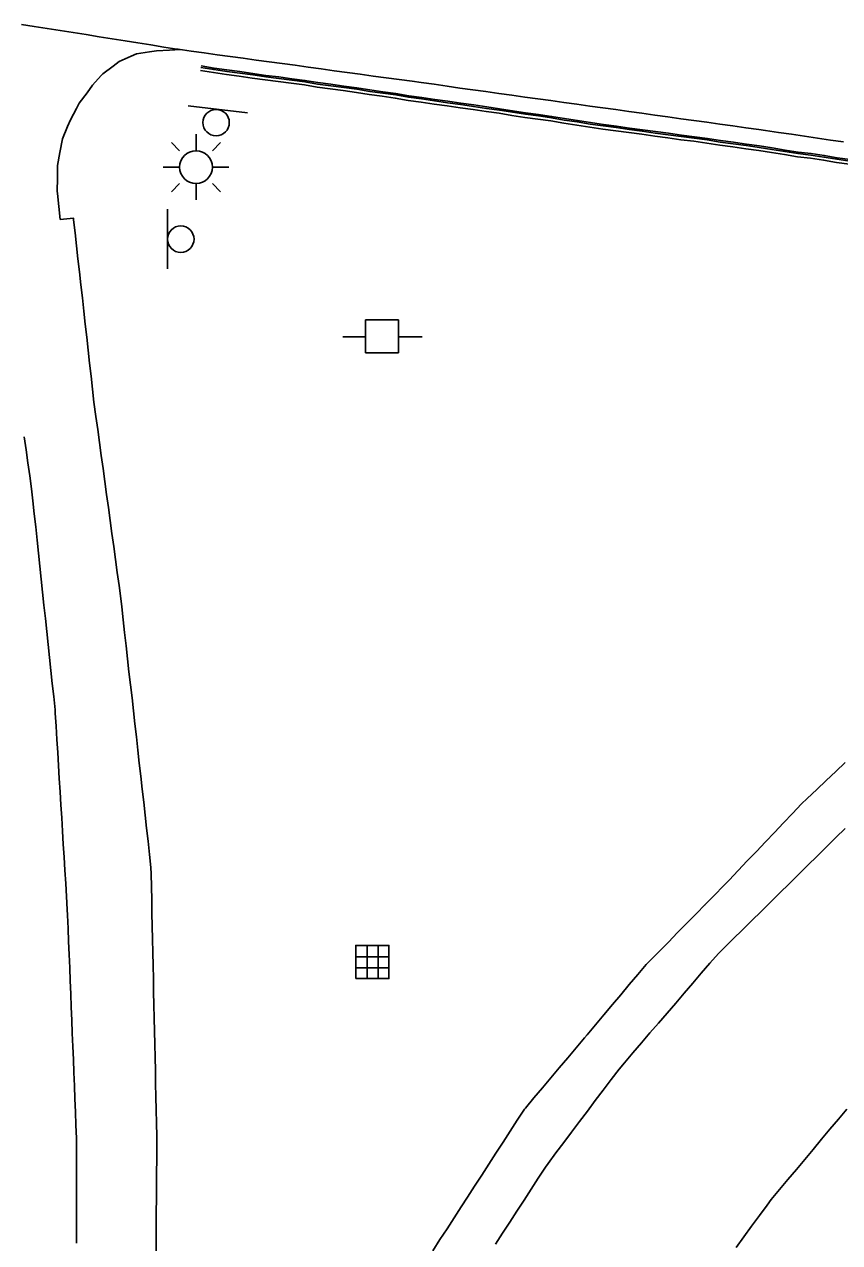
# Model space of a CAD drawing. Extents: x 1901471 to 1963503, y 756461 to 799997.
# Drawn here: x 1941476.1 to 1941538.2, y 780248.8 to 780341.6 of the extents above; entities that cross this region are included whole.
import ezdxf

# ---------------------------------------------------------------- set-up
doc = ezdxf.new("R2010")
doc.units = 0
for name, color, linetype in [('Default', 7, 'Continuous'), ('RD_EX_Bldg', 7, 'Continuous'), ('RD_EX_BldgApp', 7, 'Continuous'), ('RD_EX_Conc', 7, 'Continuous'), ('RD_EX_DR_Inlet', 7, 'Continuous'), ('RD_EX_Road', 7, 'Continuous'), ('RD_EX_UT', 7, 'Continuous')]:
    doc.layers.add(name, color=color, linetype=linetype)

# ---------------------------------------------------------------- blocks, each defined once
blk = doc.blocks.new('TSP')
at = {"layer": 'Default'}
for points in [[(-0.0635, 0.0635), (-0.09525, 0.09525)], [(0, 0.0635), (0, 0.127)], [(0.0635, 0.0635), (0.09525, 0.09525)], [(-0.127, 0), (-0.0635, 0)], [(0.0635, 0), (0.127, 0)], [(-0.0635, -0.0635), (-0.09525, -0.09525)], [(0, -0.0635), (0, -0.127)], [(0.0635, -0.0635), (0.09525, -0.09525)]]:
    blk.add_lwpolyline(points, dxfattribs=at)
for start, end in [(0, 180), (180, 0)]:
    blk.add_arc((0, 0), 0.0635, start, end, dxfattribs=at)
blk = doc.blocks.new('PP')
at = {"layer": 'RD_EX_UT'}
for p, q in [((2.49, 2.51), (-2.51, 2.51)), ((-2.51, 2.51), (-2.51, -2.49)), ((2.49, -2.49), (2.49, 2.51)), ((-5.94, -0.05), (-2.47, -0.05)), ((2.42, -0.05), (6.06, -0.05)), ((-2.51, -2.49), (2.49, -2.49))]:
    blk.add_line(p, q, dxfattribs=at)
blk = doc.blocks.new('SIGN')
at = {"layer": 'RD_EX_BldgApp'}
blk.add_line((-4.52, -2.02), (4.48, -2.02), dxfattribs=at)
blk.add_circle((0, 0), 2, dxfattribs=at)
blk = doc.blocks.new('DI')
at = {"layer": 'RD_EX_DR_Inlet'}
for p, q in [((-0.84, 2.56), (-0.84, -2.44)), ((0.86, 2.56), (0.86, -2.44)), ((-2.54, 0.86), (2.46, 0.86)), ((-2.54, -0.84), (2.46, -0.84))]:
    blk.add_line(p, q, dxfattribs=at)
blk.add_lwpolyline([(-2.54, -2.44), (-2.54, 2.56), (2.46, 2.56), (2.46, -2.44)], close=True, dxfattribs=at)

msp = doc.modelspace()

# ---------------------------------------------------------------- linework, layer by layer
at = {"layer": 'RD_EX_Conc'}
for points in [[(1941538.99, 780330.98), (1941538, 780331.12), (1941537.02, 780331.3), (1941536.03, 780331.44), (1941535.03, 780331.55), (1941534.05, 780331.71), (1941533.06, 780331.87), (1941532.08, 780332.03), (1941531.09, 780332.16), (1941530.1, 780332.3), (1941529.11, 780332.44), (1941528.12, 780332.59), (1941527.13, 780332.73), (1941526.14, 780332.85), (1941525.15, 780332.99), (1941524.16, 780333.12), (1941523.17, 780333.26), (1941522.18, 780333.4), (1941521.19, 780333.53), (1941520.2, 780333.66), (1941519.21, 780333.81), (1941518.22, 780333.96), (1941517.23, 780334.11), (1941516.24, 780334.28), (1941515.25, 780334.42), (1941514.26, 780334.55), (1941513.27, 780334.7), (1941512.29, 780334.86), (1941511.3, 780335.01), (1941510.31, 780335.15), (1941509.32, 780335.29), (1941508.33, 780335.43), (1941507.34, 780335.57), (1941506.35, 780335.72), (1941505.36, 780335.85), (1941504.37, 780336.02), (1941503.38, 780336.16), (1941502.39, 780336.29), (1941501.41, 780336.45), (1941500.41, 780336.59), (1941499.42, 780336.72), (1941498.43, 780336.85), (1941497.45, 780337.02), (1941496.45, 780337.15), (1941495.46, 780337.28), (1941494.47, 780337.4), (1941493.48, 780337.55), (1941492.49, 780337.69), (1941491.5, 780337.82), (1941490.51, 780337.96), (1941489.52, 780338.12)], [(1941489.56, 780338.36), (1941490.54, 780338.19), (1941491.53, 780338.06), (1941492.52, 780337.92), (1941493.51, 780337.79), (1941494.5, 780337.64), (1941495.5, 780337.52), (1941496.49, 780337.39), (1941497.48, 780337.25), (1941498.46, 780337.09), (1941499.46, 780336.96), (1941500.45, 780336.82), (1941501.44, 780336.69), (1941502.43, 780336.53), (1941503.42, 780336.39), (1941504.41, 780336.26), (1941505.39, 780336.08), (1941506.38, 780335.96), (1941507.37, 780335.8), (1941508.36, 780335.66), (1941509.35, 780335.53), (1941510.34, 780335.38), (1941511.33, 780335.24), (1941512.32, 780335.09), (1941513.31, 780334.94), (1941514.3, 780334.79), (1941515.29, 780334.66), (1941516.28, 780334.52), (1941517.26, 780334.34), (1941518.25, 780334.2), (1941519.24, 780334.04), (1941520.23, 780333.9), (1941521.22, 780333.77), (1941522.21, 780333.63), (1941523.2, 780333.49), (1941524.19, 780333.36), (1941525.18, 780333.23), (1941526.17, 780333.09), (1941527.17, 780332.97), (1941528.16, 780332.83), (1941529.15, 780332.67), (1941530.14, 780332.54), (1941531.13, 780332.4), (1941532.12, 780332.26), (1941533.09, 780332.1), (1941534.08, 780331.94), (1941535.07, 780331.79), (1941536.06, 780331.67), (1941537.05, 780331.53), (1941538.04, 780331.36), (1941539.03, 780331.21)], [(1941489.57, 780338.47), (1941490.56, 780338.31), (1941491.55, 780338.17), (1941492.54, 780338.04), (1941493.53, 780337.9), (1941494.52, 780337.75), (1941495.51, 780337.63), (1941496.5, 780337.5), (1941497.49, 780337.37), (1941498.48, 780337.2), (1941499.47, 780337.07), (1941500.46, 780336.94), (1941501.45, 780336.8), (1941502.44, 780336.64), (1941503.43, 780336.51), (1941504.42, 780336.37), (1941505.41, 780336.2), (1941506.4, 780336.07), (1941507.39, 780335.92), (1941508.38, 780335.78), (1941509.37, 780335.64), (1941510.36, 780335.5), (1941511.35, 780335.36), (1941512.33, 780335.21), (1941513.32, 780335.05), (1941514.31, 780334.9), (1941515.3, 780334.77), (1941516.29, 780334.63), (1941517.28, 780334.46), (1941518.27, 780334.31), (1941519.26, 780334.16), (1941520.25, 780334.01), (1941521.24, 780333.88), (1941522.23, 780333.74), (1941523.22, 780333.61), (1941524.21, 780333.47), (1941525.2, 780333.34), (1941526.19, 780333.2), (1941527.18, 780333.08), (1941528.17, 780332.94), (1941529.16, 780332.79), (1941530.15, 780332.65), (1941531.14, 780332.51), (1941532.13, 780332.38), (1941533.11, 780332.22), (1941534.1, 780332.06), (1941535.08, 780331.9), (1941536.08, 780331.79), (1941537.07, 780331.65), (1941538.05, 780331.47), (1941539.04, 780331.33)]]:
    msp.add_lwpolyline(points, dxfattribs=at)
at = {"layer": 'RD_EX_Road'}
for points in [[(1941475.88, 780341.64), (1941476.86, 780341.49), (1941477.85, 780341.33), (1941478.84, 780341.17), (1941479.83, 780341.01), (1941480.81, 780340.86), (1941481.8, 780340.7), (1941482.79, 780340.54), (1941483.78, 780340.38), (1941484.76, 780340.23), (1941485.75, 780340.07), (1941486.74, 780339.91), (1941487.73, 780339.75), (1941487.83, 780339.74), (1941488.82, 780339.6), (1941489.81, 780339.47), (1941490.8, 780339.33), (1941490.8, 780339.33), (1941491.79, 780339.19), (1941492.79, 780339.06), (1941493.78, 780338.92), (1941494.77, 780338.79), (1941495.76, 780338.65), (1941496.75, 780338.52), (1941497.74, 780338.38), (1941498.73, 780338.25), (1941499.72, 780338.11), (1941500.71, 780337.97), (1941501.7, 780337.84), (1941502.69, 780337.7), (1941503.68, 780337.57), (1941504.67, 780337.43), (1941505.67, 780337.3), (1941506.34, 780337.2), (1941507.33, 780337.07), (1941508.32, 780336.93), (1941509.31, 780336.79), (1941510.3, 780336.65), (1941511.29, 780336.52), (1941512.28, 780336.38), (1941513.27, 780336.24), (1941514.26, 780336.1), (1941515.25, 780335.97), (1941516.24, 780335.83), (1941517.23, 780335.69), (1941518.22, 780335.55), (1941519.21, 780335.41), (1941520.2, 780335.28), (1941521.19, 780335.14), (1941522.19, 780335), (1941523.18, 780334.86), (1941524.17, 780334.73), (1941525.16, 780334.59), (1941526.15, 780334.45), (1941527.14, 780334.31), (1941528.13, 780334.18), (1941529.12, 780334.04), (1941530.11, 780333.9), (1941531.1, 780333.76), (1941532.09, 780333.62), (1941532.6, 780333.55), (1941533.59, 780333.41), (1941534.57, 780333.26), (1941535.56, 780333.12), (1941536.55, 780332.97), (1941537.54, 780332.82), (1941538.53, 780332.68)], [(1941486.15, 780248.14), (1941486.15, 780249.14), (1941486.16, 780250.14), (1941486.16, 780251.14), (1941486.17, 780252.14), (1941486.18, 780253.14), (1941486.18, 780254.14), (1941486.19, 780255.14), (1941486.19, 780256.14), (1941486.2, 780256.91), (1941486.18, 780257.91), (1941486.16, 780258.91), (1941486.13, 780259.91), (1941486.11, 780260.91), (1941486.09, 780261.91), (1941486.07, 780262.91), (1941486.05, 780263.91), (1941486.03, 780264.91), (1941486, 780265.91), (1941485.98, 780266.91), (1941485.96, 780267.91), (1941485.94, 780268.91), (1941485.92, 780269.91), (1941485.9, 780270.91), (1941485.87, 780271.91), (1941485.87, 780271.91), (1941485.85, 780272.91), (1941485.83, 780273.91), (1941485.81, 780274.91), (1941485.79, 780275.91), (1941485.77, 780276.91), (1941485.75, 780277.39), (1941485.64, 780278.38), (1941485.53, 780279.38), (1941485.42, 780280.37), (1941485.31, 780281.37), (1941485.2, 780282.36), (1941485.09, 780283.35), (1941484.98, 780284.35), (1941484.86, 780285.34), (1941484.75, 780286.33), (1941484.64, 780287.33), (1941484.53, 780288.32), (1941484.42, 780289.32), (1941484.31, 780290.31), (1941484.2, 780291.3), (1941484.08, 780292.3), (1941483.97, 780293.29), (1941483.86, 780294.28), (1941483.75, 780295.28), (1941483.64, 780296.27), (1941483.53, 780297.26), (1941483.46, 780297.89), (1941483.32, 780298.88), (1941483.19, 780299.87), (1941483.05, 780300.86), (1941482.92, 780301.85), (1941482.78, 780302.84), (1941482.64, 780303.83), (1941482.51, 780304.82), (1941482.37, 780305.81), (1941482.24, 780306.81), (1941482.1, 780307.8), (1941481.97, 780308.79), (1941481.83, 780309.78), (1941481.7, 780310.77), (1941481.56, 780311.76), (1941481.41, 780312.84), (1941481.3, 780313.83), (1941481.19, 780314.82), (1941481.08, 780315.82), (1941480.97, 780316.81), (1941480.86, 780317.8), (1941480.75, 780318.8), (1941480.64, 780319.79), (1941480.53, 780320.79), (1941480.42, 780321.78), (1941480.31, 780322.77), (1941480.19, 780323.77), (1941480.08, 780324.76), (1941479.97, 780325.75), (1941479.86, 780326.75), (1941479.85, 780326.87), (1941478.84, 780326.77), (1941478.73, 780327.77), (1941478.63, 780328.76), (1941478.61, 780328.92), (1941478.62, 780329.92), (1941478.63, 780330.89), (1941478.81, 780331.88), (1941479, 780332.92), (1941479.39, 780333.85), (1941479.61, 780334.36), (1941480.09, 780335.24), (1941480.29, 780335.63), (1941480.89, 780336.43), (1941481.3, 780337), (1941481.97, 780337.74), (1941482.08, 780337.86), (1941482.88, 780338.46), (1941483.33, 780338.8), (1941484.24, 780339.21), (1941484.66, 780339.4), (1941485.65, 780339.55), (1941486.18, 780339.63), (1941487.18, 780339.68), (1941487.97, 780339.72)], [(1941480.08, 780248.76), (1941480.08, 780249.76), (1941480.08, 780250.76), (1941480.08, 780251.76), (1941480.08, 780252.76), (1941480.08, 780253.76), (1941480.08, 780254.76), (1941480.08, 780255.76), (1941480.08, 780256.75), (1941480.04, 780257.75), (1941480, 780258.75), (1941479.96, 780259.75), (1941479.92, 780260.75), (1941479.88, 780261.75), (1941479.84, 780262.75), (1941479.8, 780263.75), (1941479.76, 780264.75), (1941479.72, 780265.75), (1941479.68, 780266.75), (1941479.64, 780267.75), (1941479.6, 780268.74), (1941479.56, 780269.74), (1941479.52, 780270.74), (1941479.48, 780271.74), (1941479.44, 780272.74), (1941479.4, 780273.74), (1941479.38, 780274.17), (1941479.32, 780275.17), (1941479.26, 780276.17), (1941479.2, 780277.17), (1941479.13, 780278.17), (1941479.07, 780279.16), (1941479.01, 780280.16), (1941478.95, 780281.16), (1941478.89, 780282.16), (1941478.83, 780283.16), (1941478.77, 780284.16), (1941478.71, 780285.15), (1941478.65, 780286.15), (1941478.58, 780287.15), (1941478.52, 780288.15), (1941478.46, 780289.15), (1941478.45, 780289.41), (1941478.34, 780290.41), (1941478.23, 780291.4), (1941478.13, 780292.4), (1941478.02, 780293.39), (1941477.92, 780294.39), (1941477.81, 780295.38), (1941477.71, 780296.37), (1941477.6, 780297.37), (1941477.49, 780298.36), (1941477.39, 780299.36), (1941477.28, 780300.35), (1941477.28, 780300.35), (1941477.18, 780301.35), (1941477.07, 780302.34), (1941476.97, 780303.34), (1941476.86, 780304.33), (1941476.76, 780305.32), (1941476.66, 780306.25), (1941476.51, 780307.24), (1941476.37, 780308.23), (1941476.23, 780309.22), (1941476.08, 780310.21)], [(1941538.67, 780285.39), (1941537.95, 780284.7), (1941537.22, 780284.02), (1941536.5, 780283.33), (1941535.77, 780282.64), (1941535.34, 780282.23), (1941534.65, 780281.51), (1941533.96, 780280.78), (1941533.28, 780280.06), (1941532.59, 780279.33), (1941531.9, 780278.61), (1941531.21, 780277.88), (1941530.52, 780277.16), (1941529.83, 780276.43), (1941529.4, 780275.98), (1941528.7, 780275.27), (1941528, 780274.56), (1941528, 780274.56), (1941527.3, 780273.84), (1941526.59, 780273.13), (1941525.89, 780272.42), (1941525.19, 780271.7), (1941524.49, 780270.99), (1941523.79, 780270.28), (1941523.5, 780269.99), (1941522.86, 780269.22), (1941522.21, 780268.46), (1941521.57, 780267.69), (1941520.93, 780266.93), (1941520.28, 780266.16), (1941519.64, 780265.4), (1941519, 780264.63), (1941518.81, 780264.41), (1941518.17, 780263.64), (1941517.52, 780262.88), (1941516.88, 780262.11), (1941516.23, 780261.35), (1941515.59, 780260.58), (1941514.95, 780259.82), (1941514.3, 780259.05), (1941514.23, 780258.96), (1941513.68, 780258.12), (1941513.14, 780257.28), (1941512.6, 780256.45), (1941512.05, 780255.61), (1941511.51, 780254.77), (1941510.97, 780253.93), (1941510.42, 780253.09), (1941509.88, 780252.25), (1941509.41, 780251.53), (1941508.87, 780250.69), (1941508.32, 780249.85), (1941507.77, 780249.02), (1941507.23, 780248.18)], [(1941538.67, 780280.36), (1941537.96, 780279.66), (1941537.25, 780278.95), (1941536.54, 780278.25), (1941535.83, 780277.55), (1941535.11, 780276.85), (1941534.4, 780276.15), (1941533.69, 780275.45), (1941532.98, 780274.74), (1941532.26, 780274.04), (1941531.55, 780273.34), (1941530.84, 780272.64), (1941530.13, 780271.94), (1941529.41, 780271.23), (1941529.01, 780270.84), (1941528.36, 780270.08), (1941527.7, 780269.32), (1941527.05, 780268.56), (1941526.4, 780267.8), (1941525.75, 780267.05), (1941525.1, 780266.29), (1941524.44, 780265.53), (1941523.79, 780264.77), (1941523.14, 780264.01), (1941522.49, 780263.25), (1941521.84, 780262.5), (1941521.43, 780262.02), (1941520.83, 780261.22), (1941520.22, 780260.42), (1941519.62, 780259.62), (1941519.02, 780258.82), (1941518.42, 780258.02), (1941517.82, 780257.22), (1941517.22, 780256.42), (1941516.62, 780255.63), (1941516.02, 780254.83), (1941515.82, 780254.55), (1941515.27, 780253.71), (1941514.73, 780252.87), (1941514.19, 780252.04), (1941513.64, 780251.2), (1941513.1, 780250.36), (1941512.56, 780249.52), (1941512.01, 780248.68)], [(1941538.8, 780258.97), (1941538.16, 780258.2), (1941537.51, 780257.43), (1941536.87, 780256.67), (1941536.23, 780255.9), (1941535.59, 780255.13), (1941534.95, 780254.37), (1941534.3, 780253.6), (1941533.66, 780252.83), (1941533.02, 780252.07), (1941532.72, 780251.66), (1941532.13, 780250.85), (1941531.54, 780250.04), (1941530.95, 780249.24), (1941530.36, 780248.43)]]:
    msp.add_lwpolyline(points, dxfattribs=at)

# ---------------------------------------------------------------- block references
at = {"layer": 'Default', "xscale": 0.5039370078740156, "yscale": 0.5039370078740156}
msp.add_blockref('PP', (1941503.38, 780317.86), dxfattribs=at)
at = {"layer": 'RD_EX_Bldg'}
for p, xscale, yscale, rotation in [((1941490.72, 780334.15), 0.5039370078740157, 0.5039370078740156, 173.133468), ((1941488.03, 780325.27), 0.5039370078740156, 0.5039370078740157, -89.77225499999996)]:
    msp.add_blockref('SIGN', p, dxfattribs=dict(at, xscale=xscale, yscale=yscale, rotation=rotation))
at = {"layer": 'RD_EX_DR_Inlet', "xscale": 0.5039370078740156, "yscale": 0.5039370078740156}
msp.add_blockref('DI', (1941502.65, 780270.15), dxfattribs=at)
at = {"layer": 'RD_EX_UT', "xscale": 19.68503937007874, "yscale": 19.68503937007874}
msp.add_blockref('TSP', (1941489.19, 780330.76), dxfattribs=at)

doc.saveas('drawing.dxf')
